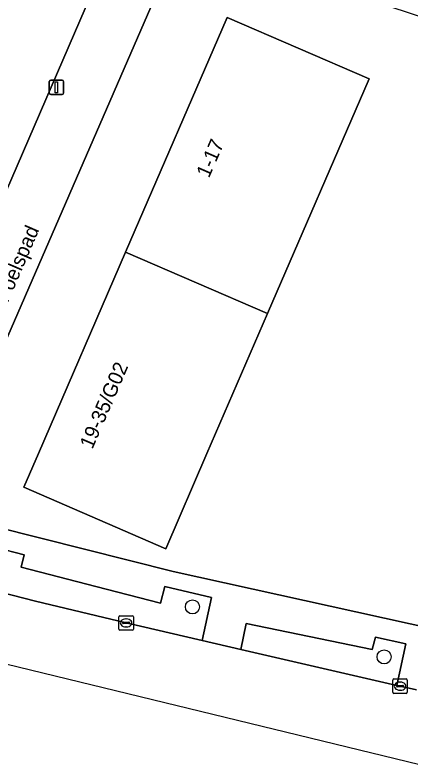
# Model space of a CAD drawing. Extents: x 162803 to 163818, y 381639 to 382475.
# Drawn here: x 163592 to 163619.4, y 381728.3 to 381780.4 of the extents above; entities that cross this region are included whole.
import ezdxf

# ---------------------------------------------------------------- set-up
doc = ezdxf.new("R2010")
doc.units = 0
for name, color, linetype in [('IMGEO_Boom', 7, 'Continuous'), ('IMGEO_Erf', 7, 'Continuous'), ('IMGEO_Groenvoorziening', 7, 'Continuous'), ('IMGEO_Kolk', 7, 'Continuous'), ('IMGEO_Lichtmast', 7, 'Continuous'), ('IMGEO_Openbare_ruimte_label', 7, 'Continuous'), ('IMGEO_Pand', 7, 'Continuous'), ('IMGEO_Pand_nummerreeks', 7, 'Continuous'), ('IMGEO_Rijbaan_lokaal_open', 7, 'Continuous'), ('IMGEO_Voetpad_open', 7, 'Continuous')]:
    doc.layers.add(name, color=color, linetype=linetype)

msp = doc.modelspace()

# ---------------------------------------------------------------- linework, layer by layer
at = {"layer": 'IMGEO_Boom'}
for centre in [(163604.273, 381739.37), (163617.551, 381735.905)]:
    msp.add_circle(centre, 0.489, dxfattribs=at)
at = {"layer": 'IMGEO_Erf'}
for points in [[(163599.635, 381787.326), (163589.771, 381790.916), (163584.228, 381793.059), (163583.345, 381790.766), (163580.279, 381791.819), (163581.187, 381794.234), (163573.895, 381797.053), (163559.941, 381802.767), (163558.59, 381803.327), (163550.18, 381784.203), (163540.09, 381760.758), (163559.284, 381754.018), (163572.94, 381750), (163582.254, 381747.105)], [(163605.267, 381750), (163602.428, 381743.397), (163592.581, 381747.663), (163593.605, 381750), (163599.638, 381763.935), (163606.682, 381780.206), (163616.503, 381775.954), (163609.459, 381759.683)]]:
    msp.add_lwpolyline(points, close=True, dxfattribs=at)
msp.add_lwpolyline([(163637.177, 381774.637), (163617.902, 381780.975), (163603.532, 381785.876), (163587.927, 381750), (163586.254, 381746.19), (163590.638, 381744.904), (163602.925, 381741.828), (163621.14, 381737.802)], dxfattribs=at)
at = {"layer": 'IMGEO_Groenvoorziening'}
for points in [[(163587.91, 381741.175), (163593.39, 381739.771), (163599.677, 381738.255), (163604.938, 381737.03), (163605.598, 381740.007), (163602.365, 381740.77), (163602.052, 381739.619), (163597.588, 381740.775), (163592.41, 381742.125), (163592.609, 381742.983), (163588.666, 381743.998)], [(163607.616, 381736.403), (163618.438, 381733.915), (163619.047, 381736.797), (163616.949, 381737.264), (163616.728, 381736.405), (163607.997, 381738.227)]]:
    msp.add_lwpolyline(points, close=True, dxfattribs=at)
at = {"layer": 'IMGEO_Kolk'}
for p, q in [((163599.251, 381738.755), (163600.103, 381738.755)), ((163599.176, 381737.829), (163599.176, 381738.681)), ((163599.435, 381738.249), (163599.435, 381738.261)), ((163599.478, 381738.298), (163599.876, 381738.298)), ((163599.664, 381738.535), (163599.689, 381738.535)), ((163599.919, 381738.261), (163599.919, 381738.249)), ((163600.177, 381738.681), (163600.177, 381737.829)), ((163600.103, 381737.755), (163599.251, 381737.755)), ((163599.873, 381738.212), (163599.475, 381738.212)), ((163599.687, 381737.975), (163599.662, 381737.975)), ((163618.154, 381733.448), (163618.154, 381734.3)), ((163618.229, 381734.374), (163619.081, 381734.374)), ((163618.642, 381734.154), (163618.667, 381734.154)), ((163619.155, 381734.3), (163619.155, 381733.448)), ((163618.413, 381733.868), (163618.413, 381733.88)), ((163618.851, 381733.831), (163618.453, 381733.831)), ((163618.456, 381733.917), (163618.854, 381733.917)), ((163618.665, 381733.594), (163618.64, 381733.594)), ((163618.897, 381733.88), (163618.897, 381733.868)), ((163619.081, 381733.374), (163618.229, 381733.374))]:
    msp.add_line(p, q, dxfattribs=at)
for points in [[(163599.251, 381738.755), (163600.103, 381738.755)], [(163599.176, 381737.829), (163599.176, 381738.681)], [(163600.177, 381738.681), (163600.177, 381737.829)], [(163600.103, 381737.755), (163599.251, 381737.755)], [(163618.154, 381733.448), (163618.154, 381734.3)], [(163618.229, 381734.374), (163619.081, 381734.374)], [(163619.155, 381734.3), (163619.155, 381733.448)], [(163619.081, 381733.374), (163618.229, 381733.374)]]:
    msp.add_lwpolyline(points, dxfattribs=at)
for centre, radius, start, end in [((163599.253, 381738.679), 0.0765, 91.552, 178.448), ((163599.253, 381738.679), 0.0765, 91.552, 178.448), ((163600.101, 381738.679), 0.0765, 1.552, 88.448), ((163600.101, 381738.679), 0.0765, 1.552, 88.448), ((163599.475, 381738.258), 0.0403, 85.8775, 175.7526), ((163599.472, 381738.248), 0.0366, 178.938, 274.7102), ((163599.876, 381738.255), 0.043, 264.8664, 352.4533), ((163599.88, 381738.26), 0.0386, 1.7309, 96.639), ((163599.253, 381737.831), 0.0765, 181.552, 268.448), ((163599.253, 381737.831), 0.0765, 181.552, 268.448), ((163600.101, 381737.831), 0.0765, 271.552, 358.448), ((163600.101, 381737.831), 0.0765, 271.552, 358.448), ((163618.231, 381734.298), 0.0765, 91.552, 178.448), ((163618.231, 381734.298), 0.0765, 91.552, 178.448), ((163619.079, 381734.298), 0.0765, 1.552, 88.448), ((163619.079, 381734.298), 0.0765, 1.552, 88.448), ((163618.453, 381733.877), 0.0403, 85.8775, 175.7526), ((163618.45, 381733.867), 0.0366, 178.938, 274.7102), ((163618.854, 381733.874), 0.043, 264.8664, 352.4533), ((163618.858, 381733.879), 0.0386, 1.7309, 96.639), ((163618.231, 381733.45), 0.0765, 181.552, 268.448), ((163618.231, 381733.45), 0.0765, 181.552, 268.448), ((163619.079, 381733.45), 0.0765, 271.552, 358.448), ((163619.079, 381733.45), 0.0765, 271.552, 358.448)]:
    msp.add_arc(centre, radius, start, end, dxfattribs=at)
for centre, major_axis, ratio, start_param, end_param in [((163599.663, 381738.255), (-0.387, 0.002), 0.722429, 4.712389, 7.853982), ((163599.688, 381738.255), (-0.39, 0.002), 0.717154, 1.570796, 4.712389), ((163618.641, 381733.874), (-0.387, 0.002), 0.722429, 4.712389, 7.853982), ((163618.666, 381733.874), (-0.39, 0.002), 0.717154, 1.570796, 4.712389)]:
    msp.add_ellipse(centre, major_axis=major_axis, ratio=ratio, start_param=start_param, end_param=end_param, dxfattribs=at)
at = {"layer": 'IMGEO_Lichtmast'}
for p, q in [((163594.352, 381774.961), (163594.352, 381775.761)), ((163594.352, 381775.761), (163594.352, 381774.961)), ((163594.452, 381775.861), (163595.242, 381775.861)), ((163595.242, 381775.861), (163594.452, 381775.861)), ((163595.342, 381775.761), (163595.342, 381774.961)), ((163595.342, 381774.961), (163595.342, 381775.761)), ((163595.242, 381774.861), (163594.452, 381774.861)), ((163594.452, 381774.861), (163595.242, 381774.861))]:
    msp.add_line(p, q, dxfattribs=at)
msp.add_lwpolyline([(163594.772, 381775.736), (163594.922, 381775.736), (163594.922, 381774.986), (163594.772, 381774.986), (163594.772, 381775.736)], dxfattribs=at)
for centre, start, end in [((163594.452, 381775.761), 90, 180), ((163594.452, 381775.761), 90, 180), ((163595.242, 381775.761), 0, 90), ((163595.242, 381775.761), 360, 90), ((163594.452, 381774.961), 180, 270), ((163594.452, 381774.961), 180, 270), ((163595.242, 381774.961), 270, 0), ((163595.242, 381774.961), 270, 0)]:
    msp.add_arc(centre, 0.1, start, end, dxfattribs=at)
at = {"layer": 'IMGEO_Pand'}
for points in [[(163609.459, 381759.683), (163616.503, 381775.954), (163606.682, 381780.206), (163599.638, 381763.935)], [(163609.459, 381759.683), (163599.638, 381763.935), (163593.605, 381750), (163592.581, 381747.663), (163602.428, 381743.397), (163605.267, 381750)]]:
    msp.add_lwpolyline(points, close=True, dxfattribs=at)
at = {"layer": 'IMGEO_Rijbaan_lokaal_open'}
for points in [[(163619.782, 381733.618), (163618.655, 381733.874), (163618.438, 381733.915), (163607.616, 381736.403), (163604.938, 381737.03), (163599.677, 381738.255), (163593.39, 381739.771), (163587.91, 381741.175), (163586.747, 381741.5), (163583.595, 381742.406), (163579.941, 381743.413), (163579.731, 381743.48), (163578.905, 381743.719), (163573.539, 381745.256), (163565.831, 381747.585), (163560.23, 381749.305), (163558.95, 381749.708), (163556.355, 381750.564), (163548.988, 381753.086), (163543.198, 381755.134), (163540.781, 381756.015), (163539.612, 381752.735), (163575.489, 381739.483), (163578.531, 381738.591)], [(163580.407, 381738.07), (163620.03, 381728.437), (163620.434, 381728.344)]]:
    msp.add_lwpolyline(points, dxfattribs=at)
at = {"layer": 'IMGEO_Voetpad_open'}
for points in [[(163621.14, 381737.802), (163602.925, 381741.828), (163590.638, 381744.904), (163586.254, 381746.19), (163582.254, 381747.105), (163572.94, 381750), (163559.284, 381754.018), (163540.09, 381760.758), (163536.042, 381762.23), (163526.108, 381766.287), (163515.74, 381770.486), (163505.12, 381775.067), (163500, 381777.455), (163495.29, 381779.652), (163491.532, 381781.453), (163488.188, 381782.903), (163471.094, 381791.572), (163452.321, 381802.14)], [(163588.666, 381743.998), (163592.609, 381742.983), (163592.41, 381742.125), (163597.588, 381740.775), (163602.052, 381739.619), (163602.365, 381740.77), (163605.598, 381740.007), (163604.938, 381737.03), (163607.616, 381736.403), (163607.997, 381738.227), (163616.728, 381736.405), (163616.949, 381737.264), (163619.047, 381736.797), (163618.438, 381733.915), (163618.655, 381733.874), (163619.782, 381733.618)]]:
    msp.add_lwpolyline(points, dxfattribs=at)
msp.add_lwpolyline([(163603.532, 381785.876), (163599.635, 381787.326), (163582.254, 381747.105), (163586.254, 381746.19), (163587.927, 381750)], close=True, dxfattribs=at)

# ---------------------------------------------------------------- texts
at = {"layer": 'IMGEO_Openbare_ruimte_label'}
msp.add_text('Dr Poelspad', height=1, rotation=66.7412, dxfattribs=at).set_placement((163590.771, 381758.752))
at = {"layer": 'IMGEO_Pand_nummerreeks'}
for s, rotation, p in [('1-17', 66.3808, (163605.414, 381769.032)), ('19-35/G02', 66.6148, (163597.338, 381750.246))]:
    msp.add_text(s, height=1, rotation=rotation, dxfattribs=at).set_placement(p)

doc.saveas('drawing.dxf')
